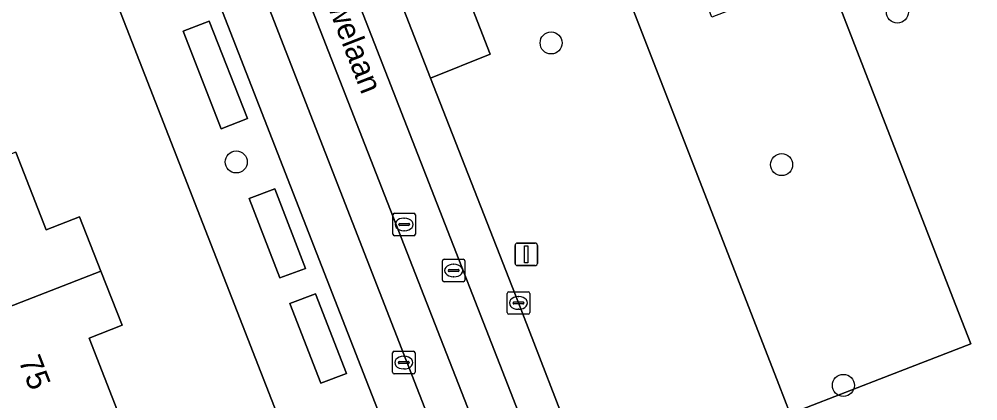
# Model space of a CAD drawing. Extents: x 159680 to 160786, y 387323 to 388340.
# Drawn here: x 160153.61 to 160196.16, y 387858.6 to 387875.56 of the extents above; entities that cross this region are included whole.
import ezdxf

# ---------------------------------------------------------------- set-up
doc = ezdxf.new("R2010")
doc.units = 0
for name, color, linetype in [('IMGEO_Boom', 7, 'Continuous'), ('IMGEO_Erf', 7, 'Continuous'), ('IMGEO_Groenvoorziening', 7, 'Continuous'), ('IMGEO_Kolk', 7, 'Continuous'), ('IMGEO_Lichtmast', 7, 'Continuous'), ('IMGEO_Openbare_ruimte_label', 7, 'Continuous'), ('IMGEO_Pand', 7, 'Continuous'), ('IMGEO_Pand_nummerreeks', 7, 'Continuous'), ('IMGEO_Parkeervlak_open', 7, 'Continuous'), ('IMGEO_Rijbaan_lokaal_gesloten', 7, 'Continuous'), ('IMGEO_Rijbaan_lokaal_open', 7, 'Continuous'), ('IMGEO_Rioolput', 7, 'Continuous'), ('IMGEO_Voetpad_open', 7, 'Continuous')]:
    doc.layers.add(name, color=color, linetype=linetype)

msp = doc.modelspace()

# ---------------------------------------------------------------- linework, layer by layer
at = {"layer": 'IMGEO_Boom'}
for centre in [(160192.591, 387875.874), (160177.221, 387874.504), (160163.244, 387869.215), (160187.451, 387869.097), (160190.194, 387859.292)]:
    msp.add_circle(centre, 0.489, dxfattribs=at)
at = {"layer": 'IMGEO_Erf'}
for points in [[(160151.99, 387827.737), (160173.59, 387836.163), (160150.403, 387895.606)], [(160153.464, 387869.65), (160154.815, 387866.195), (160156.294, 387866.774), (160157.235, 387864.368), (160158.176, 387861.961), (160156.711, 387861.388), (160158.076, 387857.895), (160159.442, 387854.4), (160160.864, 387854.956), (160161.797, 387852.57), (160162.73, 387850.184), (160161.308, 387849.628), (160162.656, 387846.181), (160164.004, 387842.733), (160165.408, 387843.282), (160166.355, 387840.86), (160167.301, 387838.44), (160165.851, 387837.872), (160167.259, 387834.27), (160162.603, 387832.45), (160159.141, 387831.096), (160156.781, 387837.133), (160154.486, 387843.001), (160152.205, 387848.836)]]:
    msp.add_lwpolyline(points, dxfattribs=at)
at = {"layer": 'IMGEO_Groenvoorziening'}
for points in [[(160189.451, 387877.619), (160184.355, 387875.641), (160181.748, 387882.357), (160176.625, 387896.482), (160171.044, 387910.266), (160165.016, 387925.868), (160162.326, 387924.798), (160161.958, 387924.652), (160187.32, 387859.333), (160187.833, 387858.03), (160191.79, 387859.566), (160195.846, 387861.141), (160195.054, 387863.182)], [(160162.046, 387875.475), (160160.891, 387875.024), (160162.581, 387870.69), (160163.745, 387871.143)], [(160164.957, 387868.024), (160163.815, 387867.595), (160165.173, 387864.067), (160166.321, 387864.488)], [(160166.763, 387863.355), (160165.625, 387862.923), (160167.001, 387859.384), (160168.146, 387859.825)]]:
    msp.add_lwpolyline(points, close=True, dxfattribs=at)
for points in [[(160161.958, 387924.652), (160155.436, 387922.055), (160160.461, 387909.279), (160158.08, 387908.368), (160158.448, 387907.349), (160158.881, 387906.227), (160160.987, 387900.854), (160163.654, 387901.917), (160174.514, 387874.005), (160171.868, 387872.939), (160175.772, 387862.953), (160178.397, 387856.184), (160181.057, 387857.24), (160191.985, 387829.315), (160189.292, 387828.254), (160190.864, 387824.246), (160191.887, 387821.565), (160194.696, 387822.564), (160195.006, 387821.695)], [(160198.562, 387819.884), (160203.526, 387821.946), (160220.998, 387828.827), (160218.994, 387833.988), (160197.633, 387825.935), (160186.463, 387857.316), (160187.833, 387858.03), (160187.32, 387859.333), (160161.958, 387924.652)], [(160200.326, 387878.324), (160190.535, 387877.689), (160189.451, 387877.619), (160195.054, 387863.182), (160195.846, 387861.141), (160191.79, 387859.566), (160187.833, 387858.03), (160199.196, 387829.547), (160218.281, 387835.824), (160217.084, 387838.908), (160214.493, 387845.581), (160209.893, 387857.427)]]:
    msp.add_lwpolyline(points, dxfattribs=at)
at = {"layer": 'IMGEO_Kolk'}
for p, q in [((160175.271, 387862.527), (160175.271, 387863.379)), ((160175.346, 387863.453), (160176.198, 387863.453)), ((160175.759, 387863.233), (160175.784, 387863.233)), ((160176.272, 387863.379), (160176.272, 387862.527)), ((160175.53, 387862.947), (160175.53, 387862.959)), ((160175.968, 387862.91), (160175.57, 387862.91)), ((160175.573, 387862.996), (160175.971, 387862.996)), ((160176.014, 387862.959), (160176.014, 387862.947)), ((160176.198, 387862.453), (160175.346, 387862.453)), ((160175.782, 387862.673), (160175.757, 387862.673)), ((160170.181, 387859.878), (160170.181, 387860.73)), ((160170.256, 387860.804), (160171.108, 387860.804)), ((160171.182, 387860.73), (160171.182, 387859.878)), ((160170.44, 387860.298), (160170.44, 387860.31)), ((160170.878, 387860.261), (160170.48, 387860.261)), ((160170.483, 387860.347), (160170.881, 387860.347)), ((160170.669, 387860.584), (160170.694, 387860.584)), ((160170.924, 387860.31), (160170.924, 387860.298)), ((160171.108, 387859.804), (160170.256, 387859.804)), ((160170.692, 387860.024), (160170.667, 387860.024))]:
    msp.add_line(p, q, dxfattribs=at)
for points in [[(160175.271, 387862.527), (160175.271, 387863.379)], [(160175.346, 387863.453), (160176.198, 387863.453)], [(160176.272, 387863.379), (160176.272, 387862.527)], [(160176.198, 387862.453), (160175.346, 387862.453)], [(160170.181, 387859.878), (160170.181, 387860.73)], [(160170.256, 387860.804), (160171.108, 387860.804)], [(160171.182, 387860.73), (160171.182, 387859.878)], [(160171.108, 387859.804), (160170.256, 387859.804)]]:
    msp.add_lwpolyline(points, dxfattribs=at)
for centre, radius, start, end in [((160175.348, 387863.377), 0.0765, 91.552, 178.448), ((160175.348, 387863.377), 0.0765, 91.552, 178.448), ((160176.196, 387863.377), 0.0765, 1.552, 88.448), ((160176.196, 387863.377), 0.0765, 1.552, 88.448), ((160175.57, 387862.956), 0.0403, 85.8775, 175.7526), ((160175.567, 387862.946), 0.0366, 178.938, 274.7102), ((160175.971, 387862.953), 0.043, 264.8664, 352.4533), ((160175.975, 387862.958), 0.0386, 1.7309, 96.639), ((160175.348, 387862.529), 0.0765, 181.552, 268.448), ((160175.348, 387862.529), 0.0765, 181.552, 268.448), ((160176.196, 387862.529), 0.0765, 271.552, 358.448), ((160176.196, 387862.529), 0.0765, 271.552, 358.448), ((160170.258, 387860.728), 0.0765, 91.552, 178.448), ((160170.258, 387860.728), 0.0765, 91.552, 178.448), ((160171.106, 387860.728), 0.0765, 1.552, 88.448), ((160171.106, 387860.728), 0.0765, 1.552, 88.448), ((160170.48, 387860.307), 0.0403, 85.8775, 175.7526), ((160170.477, 387860.297), 0.0366, 178.938, 274.7102), ((160170.881, 387860.304), 0.043, 264.8664, 352.4533), ((160170.885, 387860.309), 0.0386, 1.7309, 96.639), ((160170.258, 387859.88), 0.0765, 181.552, 268.448), ((160170.258, 387859.88), 0.0765, 181.552, 268.448), ((160171.106, 387859.88), 0.0765, 271.552, 358.448), ((160171.106, 387859.88), 0.0765, 271.552, 358.448)]:
    msp.add_arc(centre, radius, start, end, dxfattribs=at)
for centre, major_axis, ratio, start_param, end_param in [((160175.758, 387862.953), (-0.387, 0.002), 0.722429, 4.712389, 7.853982), ((160175.783, 387862.953), (-0.39, 0.002), 0.717154, 1.570796, 4.712389), ((160170.668, 387860.304), (-0.387, 0.002), 0.722429, 4.712389, 7.853982), ((160170.693, 387860.304), (-0.39, 0.002), 0.717154, 1.570796, 4.712389)]:
    msp.add_ellipse(centre, major_axis=major_axis, ratio=ratio, start_param=start_param, end_param=end_param, dxfattribs=at)
at = {"layer": 'IMGEO_Lichtmast'}
for p, q in [((160175.619, 387864.711), (160175.619, 387865.511)), ((160175.619, 387865.511), (160175.619, 387864.711)), ((160175.719, 387865.611), (160176.509, 387865.611)), ((160176.509, 387865.611), (160175.719, 387865.611)), ((160176.609, 387865.511), (160176.609, 387864.711)), ((160176.609, 387864.711), (160176.609, 387865.511)), ((160176.509, 387864.611), (160175.719, 387864.611)), ((160175.719, 387864.611), (160176.509, 387864.611))]:
    msp.add_line(p, q, dxfattribs=at)
msp.add_lwpolyline([(160176.039, 387865.486), (160176.189, 387865.486), (160176.189, 387864.736), (160176.039, 387864.736), (160176.039, 387865.486)], dxfattribs=at)
for centre, start, end in [((160175.719, 387865.511), 90, 180), ((160175.719, 387865.511), 90, 180), ((160176.509, 387865.511), 0, 90), ((160176.509, 387865.511), 360, 90), ((160175.719, 387864.711), 180, 270), ((160175.719, 387864.711), 180, 270), ((160176.509, 387864.711), 270, 0), ((160176.509, 387864.711), 270, 0)]:
    msp.add_arc(centre, 0.1, start, end, dxfattribs=at)
at = {"layer": 'IMGEO_Pand'}
for points in [[(160157.235, 387864.368), (160156.294, 387866.774), (160154.815, 387866.195), (160153.464, 387869.65), (160145.309, 387866.475), (160147.599, 387860.617)], [(160147.599, 387860.617), (160149.906, 387854.715), (160158.076, 387857.895), (160156.711, 387861.388), (160158.176, 387861.961), (160157.235, 387864.368)]]:
    msp.add_lwpolyline(points, close=True, dxfattribs=at)
at = {"layer": 'IMGEO_Parkeervlak_open'}
for points in [[(160186.371, 387820.436), (160170.802, 387860.362), (160153.484, 387904.909)], [(160151.872, 387903.499), (160169.005, 387859.521), (160184.374, 387820.228)]]:
    msp.add_lwpolyline(points, dxfattribs=at)
msp.add_lwpolyline([(160160.987, 387900.854), (160167.078, 387885.235), (160171.868, 387872.939), (160174.514, 387874.005), (160163.654, 387901.917)], close=True, dxfattribs=at)
at = {"layer": 'IMGEO_Rijbaan_lokaal_gesloten'}
msp.add_lwpolyline([(160178.397, 387856.184), (160175.772, 387862.953), (160171.868, 387872.939), (160167.078, 387885.235), (160160.987, 387900.854), (160158.881, 387906.227), (160158.448, 387907.349), (160156.809, 387906.723), (160190.288, 387820.901), (160191.921, 387821.472), (160191.887, 387821.565), (160190.864, 387824.246), (160189.292, 387828.254), (160183.2, 387843.846)], close=True, dxfattribs=at)
for points in [[(160154.919, 387905.962), (160153.292, 387905.329), (160153.484, 387904.909), (160170.802, 387860.362), (160186.371, 387820.436)], [(160186.428, 387820.355), (160186.733, 387819.609), (160188.411, 387820.223), (160172.441, 387861.053), (160154.919, 387905.962)]]:
    msp.add_lwpolyline(points, dxfattribs=at)
at = {"layer": 'IMGEO_Rijbaan_lokaal_open'}
msp.add_lwpolyline([(160156.809, 387906.723), (160154.919, 387905.962), (160172.441, 387861.053), (160188.411, 387820.223), (160190.288, 387820.901)], close=True, dxfattribs=at)
at = {"layer": 'IMGEO_Rioolput'}
for p, q in [((160170.199, 387866.013), (160170.199, 387866.865)), ((160170.274, 387866.939), (160171.126, 387866.939)), ((160170.687, 387866.719), (160170.712, 387866.719)), ((160171.2, 387866.865), (160171.2, 387866.013)), ((160170.458, 387866.433), (160170.458, 387866.445)), ((160170.896, 387866.396), (160170.498, 387866.396)), ((160170.501, 387866.482), (160170.899, 387866.482)), ((160170.71, 387866.159), (160170.685, 387866.159)), ((160170.942, 387866.445), (160170.942, 387866.433)), ((160171.126, 387865.939), (160170.274, 387865.939)), ((160172.469, 387864.893), (160173.321, 387864.893)), ((160172.394, 387863.967), (160172.394, 387864.819)), ((160172.882, 387864.673), (160172.907, 387864.673)), ((160173.395, 387864.819), (160173.395, 387863.967)), ((160172.653, 387864.387), (160172.653, 387864.399)), ((160173.091, 387864.35), (160172.693, 387864.35)), ((160172.696, 387864.436), (160173.094, 387864.436)), ((160172.905, 387864.113), (160172.88, 387864.113)), ((160173.137, 387864.399), (160173.137, 387864.387)), ((160173.321, 387863.893), (160172.469, 387863.893))]:
    msp.add_line(p, q, dxfattribs=at)
for points in [[(160170.199, 387866.013), (160170.199, 387866.865)], [(160170.274, 387866.939), (160171.126, 387866.939)], [(160171.2, 387866.865), (160171.2, 387866.013)], [(160171.126, 387865.939), (160170.274, 387865.939)], [(160172.469, 387864.893), (160173.321, 387864.893)], [(160172.394, 387863.967), (160172.394, 387864.819)], [(160173.395, 387864.819), (160173.395, 387863.967)], [(160173.321, 387863.893), (160172.469, 387863.893)]]:
    msp.add_lwpolyline(points, dxfattribs=at)
for centre, radius, start, end in [((160170.276, 387866.863), 0.0765, 91.552, 178.448), ((160170.276, 387866.863), 0.0765, 91.552, 178.448), ((160171.124, 387866.863), 0.0765, 1.552, 88.448), ((160171.124, 387866.863), 0.0765, 1.552, 88.448), ((160170.498, 387866.442), 0.0403, 85.8775, 175.7526), ((160170.495, 387866.432), 0.0366, 178.938, 274.7102), ((160170.899, 387866.439), 0.043, 264.8664, 352.4533), ((160170.903, 387866.444), 0.0386, 1.7309, 96.639), ((160170.276, 387866.015), 0.0765, 181.552, 268.448), ((160170.276, 387866.015), 0.0765, 181.552, 268.448), ((160171.124, 387866.015), 0.0765, 271.552, 358.448), ((160171.124, 387866.015), 0.0765, 271.552, 358.448), ((160172.471, 387864.817), 0.0765, 91.552, 178.448), ((160172.471, 387864.817), 0.0765, 91.552, 178.448), ((160173.319, 387864.817), 0.0765, 1.552, 88.448), ((160173.319, 387864.817), 0.0765, 1.552, 88.448), ((160172.693, 387864.396), 0.0403, 85.8775, 175.7526), ((160172.69, 387864.386), 0.0366, 178.938, 274.7102), ((160173.094, 387864.393), 0.043, 264.8664, 352.4533), ((160173.098, 387864.398), 0.0386, 1.7309, 96.639), ((160172.471, 387863.969), 0.0765, 181.552, 268.448), ((160172.471, 387863.969), 0.0765, 181.552, 268.448), ((160173.319, 387863.969), 0.0765, 271.552, 358.448), ((160173.319, 387863.969), 0.0765, 271.552, 358.448)]:
    msp.add_arc(centre, radius, start, end, dxfattribs=at)
for centre, major_axis, ratio, start_param, end_param in [((160170.686, 387866.439), (-0.387, 0.002), 0.722429, 4.712389, 7.853982), ((160170.711, 387866.439), (-0.39, 0.002), 0.717154, 1.570796, 4.712389), ((160172.881, 387864.393), (-0.387, 0.002), 0.722429, 4.712389, 7.853982), ((160172.906, 387864.393), (-0.39, 0.002), 0.717154, 1.570796, 4.712389)]:
    msp.add_ellipse(centre, major_axis=major_axis, ratio=ratio, start_param=start_param, end_param=end_param, dxfattribs=at)
at = {"layer": 'IMGEO_Voetpad_open'}
for points in [[(160146.45, 387905.875), (160150.403, 387895.606), (160173.59, 387836.163), (160173.904, 387835.358), (160181.811, 387815.087), (160184.267, 387811.111)], [(160184.374, 387820.228), (160169.005, 387859.521), (160151.872, 387903.499)]]:
    msp.add_lwpolyline(points, dxfattribs=at)
for points in [[(160162.581, 387870.69), (160160.891, 387875.024), (160162.046, 387875.475), (160163.745, 387871.143)], [(160166.321, 387864.488), (160165.173, 387864.067), (160163.815, 387867.595), (160164.957, 387868.024)], [(160168.146, 387859.825), (160167.001, 387859.384), (160165.625, 387862.923), (160166.763, 387863.355)]]:
    msp.add_lwpolyline(points, close=True, dxfattribs=at)

# ---------------------------------------------------------------- texts
at = {"layer": 'IMGEO_Openbare_ruimte_label'}
msp.add_text('Veluwelaan', height=1, rotation=291.2802, dxfattribs=at).set_placement((160166.322, 387878.612))
at = {"layer": 'IMGEO_Pand_nummerreeks'}
msp.add_text('75', height=1, rotation=291.268, dxfattribs=at).set_placement((160153.572, 387860.391))

doc.saveas('drawing.dxf')
